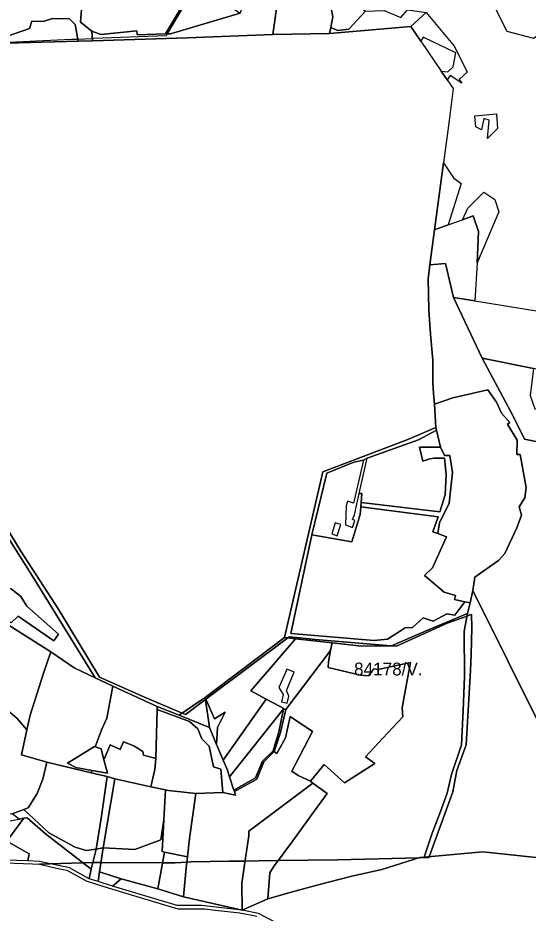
# Model space of a CAD drawing. Extents: x -477304 to -465429, y -1159113 to -1149210.
# Drawn here: x -473443 to -472845, y -1158035 to -1156987 of the extents above; entities that cross this region are included whole.
import ezdxf

# ---------------------------------------------------------------- set-up
doc = ezdxf.new("R2010")
doc.units = 0
for name, color, linetype in [('BPEJ_s', 7, 'Continuous'), ('PUPFL_s', 7, 'Continuous'), ('trav_porost_s', 7, 'Continuous')]:
    doc.layers.add(name, color=color, linetype=linetype)

msp = doc.modelspace()

# ---------------------------------------------------------------- linework, layer by layer
at = {"layer": 'BPEJ_s'}
for points in [[(-473235.59, -1156950.97), (-473268.15, -1157005.97), (-473269.43, -1157008.13), (-473354.74, -1157011.6), (-473355.91, -1157011.65), (-473372.87, -1157012.44), (-473380.09, -1157012.77), (-473470.54, -1157016.97)], [(-473235.59, -1156950.97), (-473268.15, -1157005.97), (-473269.43, -1157008.13), (-473354.74, -1157011.6), (-473355.91, -1157011.65), (-473372.87, -1157012.44), (-473380.09, -1157012.77), (-473470.54, -1157016.97)], [(-473355.11, -1157975.84), (-473350.4, -1157975.86), (-473345.69, -1157975.89), (-473273.37, -1157976.23), (-473258.91, -1157976.3), (-473245.04, -1157975.5), (-473240.32, -1157975.22), (-473195.25, -1157974.57), (-473176.78, -1157974.3), (-473161.08, -1157974.07), (-473138.03, -1157973.73), (-473068.69, -1157972.72), (-472973.04, -1157970.48), (-472961.79, -1157970.22), (-472961.44, -1157969.28), (-472933.54, -1157893.35), (-472930.79, -1157878.51), (-472928.9, -1157868.32), (-472917.81, -1157838.29), (-472912.81, -1157751.4), (-472912.26, -1157732.32), (-472911.37, -1157701.35), (-472911.73, -1157685.62), (-472914.65, -1157686.67), (-472916.89, -1157687.48), (-472940.34, -1157695.98), (-472999.69, -1157722.8), (-473006.24, -1157722.26), (-473094.8, -1157714.93), (-473112.68, -1157713.02), (-473124.83, -1157711.72), (-473126.82, -1157713.2), (-473222.82, -1157784.99), (-473223.38, -1157785.41), (-473246.75, -1157802.89), (-473250.54, -1157801.28), (-473292.16, -1157783.58), (-473347.58, -1157758.91), (-473395.13, -1157680.25), (-473439.46, -1157611.6), (-473477.01, -1157550.82)], [(-473477.01, -1157550.82), (-473439.46, -1157611.6), (-473395.13, -1157680.25), (-473347.58, -1157758.91), (-473292.16, -1157783.58), (-473250.54, -1157801.28), (-473246.75, -1157802.89), (-473223.38, -1157785.41), (-473222.82, -1157784.99), (-473126.82, -1157713.2), (-473124.83, -1157711.72), (-473112.68, -1157713.02), (-473094.8, -1157714.93), (-473006.24, -1157722.26), (-472999.69, -1157722.8), (-472940.34, -1157695.98), (-472916.89, -1157687.48), (-472914.65, -1157686.67), (-472911.73, -1157685.62), (-472911.37, -1157701.35), (-472912.26, -1157732.32), (-472912.81, -1157751.4), (-472917.81, -1157838.29), (-472928.9, -1157868.32), (-472930.79, -1157878.51), (-472933.54, -1157893.35), (-472961.44, -1157969.28), (-472961.79, -1157970.22), (-472973.04, -1157970.48), (-473068.69, -1157972.72), (-473138.03, -1157973.73), (-473161.08, -1157974.07), (-473176.78, -1157974.3), (-473195.25, -1157974.57), (-473240.32, -1157975.22), (-473245.04, -1157975.5), (-473258.91, -1157976.3), (-473273.37, -1157976.23), (-473345.69, -1157975.89), (-473350.4, -1157975.86), (-473355.11, -1157975.84), (-473417.71, -1157977.93), (-473394.11, -1157983.36), (-473385.56, -1157984.88), (-473362.92, -1157997.45), (-473351.06, -1158001.33), (-473332.04, -1158007.44), (-473255.71, -1158030.27), (-473227.06, -1158030.3), (-473223.5, -1158030.15), (-473215.26, -1158031.4), (-473183.06, -1158034.89), (-473163.09, -1158038.78)], [(-473516.22, -1157973.76), (-473490.06, -1157975.21), (-473425.71, -1157977.52), (-473417.71, -1157977.93), (-473355.11, -1157975.84)]]:
    msp.add_lwpolyline(points, dxfattribs=at)
at = {"layer": 'PUPFL_s'}
for points in [[(-473463.39, -1156869.81), (-473370.38, -1156903.75), (-473373.01, -1156909.3), (-473375.35, -1156926.64), (-473367.56, -1156950.62), (-473362.8, -1156936.46), (-473359.22, -1156937.3), (-473362.74, -1156949.76), (-473364.97, -1156957.67), (-473367.69, -1156967.32), (-473369.57, -1156992.27), (-473356.39, -1157002.65), (-473355.77, -1157014.32), (-473372.53, -1157014.45), (-473375.84, -1156995.2), (-473382.56, -1156988.47), (-473402.51, -1156987.86), (-473413.33, -1156991.54), (-473426.79, -1156991.26), (-473429.29, -1156999.54), (-473471.03, -1157013.97)], [(-472798.05, -1156979.63), (-472838.58, -1157011.51), (-472870.08, -1157003.31), (-472912.09, -1156919.14)], [(-473470.72, -1157017.46), (-473372.53, -1157014.45), (-473355.77, -1157014.32), (-473244.36, -1157010.73), (-473144.57, -1157006.56), (-473078.01, -1157005.55), (-472982.79, -1156997.22), (-472971.02, -1157014.61), (-472947.1, -1157049.52), (-472940.11, -1157059.72), (-472933.03, -1157070.05), (-472937.81, -1157107.6), (-472944.43, -1157156.91), (-472955.05, -1157235.41), (-472960.46, -1157276.43), (-472962.59, -1157292.8), (-472961.65, -1157329.48), (-472959.87, -1157357.44), (-472957.07, -1157387.8), (-472956.93, -1157414.23), (-472956.13, -1157427.07), (-472955.11, -1157439.41), (-472953.4, -1157466.62), (-472986.35, -1157480.83), (-473085.91, -1157518.62), (-473130.74, -1157712.77), (-473223.76, -1157782.88), (-473229.33, -1157786.71), (-473254, -1157803.65), (-473279.89, -1157793.4), (-473331.66, -1157769.59), (-473352.34, -1157759.89), (-473424.55, -1157642.76), (-473481.6, -1157552.99)], [(-472748.11, -1157983.18), (-472910.2, -1157657.51), (-472907.8, -1157641.96), (-472879.96, -1157622.42), (-472872.61, -1157614.2), (-472858.69, -1157584.32), (-472853.25, -1157569.51), (-472856.03, -1157559.68), (-472849.15, -1157549.29), (-472847.66, -1157536.92), (-472854.8, -1157498.59), (-472858.7, -1157498.51), (-472858.32, -1157481.71), (-472869.66, -1157462.96), (-472866.92, -1157461.13), (-472876.77, -1157449.92), (-472882.32, -1157437.12), (-472892.43, -1157422.7), (-472933.75, -1157431.92), (-472955.11, -1157439.41), (-472956.13, -1157427.07), (-472956.93, -1157414.23), (-472957.07, -1157387.8), (-472959.87, -1157357.44), (-472961.65, -1157329.48), (-472962.59, -1157292.8), (-472960.46, -1157276.43), (-472942.11, -1157274.82), (-472932.91, -1157314.49), (-472899.31, -1157385.46), (-472862.82, -1157453.39), (-472849.8, -1157480.6), (-472761.77, -1157498.29)], [(-473481.6, -1157552.99), (-473424.55, -1157642.76), (-473352.34, -1157759.89), (-473377.15, -1157748.26), (-473404.35, -1157729.29), (-473474.05, -1157685.66)], [(-473450.8, -1157695.64), (-473442.71, -1157687.72), (-473401.07, -1157716.68), (-473395.35, -1157708.63), (-473432.44, -1157676.05), (-473439.42, -1157664.48), (-473450.77, -1157655.73)]]:
    msp.add_lwpolyline(points, dxfattribs=at)
for points in [[(-473087.03, -1156930.3), (-473083.83, -1156933.1), (-473077.19, -1156969.28), (-473074.11, -1156986.06), (-473076.61, -1156998.53), (-473078.01, -1157005.55), (-473144.57, -1157006.56), (-473138.18, -1156962.14), (-473134.26, -1156956.59), (-473122.86, -1156963.44), (-473110.14, -1156950.37), (-473105.07, -1156945.16), (-473099.42, -1156948.88)], [(-473356.39, -1157002.65), (-473346.03, -1157006.89), (-473303.66, -1157002.44), (-473303.28, -1157007.09), (-473269.97, -1157006.03), (-473264.06, -1157005.84), (-473182.62, -1156981.57), (-473177.42, -1156969.45), (-473170.96, -1156963.11), (-473162.6, -1156965.55), (-473152.33, -1156950.22), (-473138.18, -1156962.14), (-473144.57, -1157006.56), (-473244.36, -1157010.73), (-473355.77, -1157014.32)], [(-473187.12, -1156978.97), (-473182.62, -1156981.57), (-473264.06, -1157005.84), (-473269.97, -1157006.03), (-473236.79, -1156950.28)], [(-473076.61, -1156998.53), (-473074.11, -1156986.06), (-473077.19, -1156969.28), (-473057.12, -1156961.5), (-473035.9, -1156979.35), (-473055.22, -1157000.48), (-473068.42, -1157002.16)], [(-472986.54, -1156978.04), (-472964.9, -1156980.85), (-472982.79, -1156997.22), (-473078.01, -1157005.55), (-473076.61, -1156998.53), (-473068.42, -1157002.16), (-473055.22, -1157000.48), (-473035.9, -1156979.35), (-473014.07, -1156978.5), (-472994.54, -1156986.71)], [(-472982.79, -1156997.22), (-472964.9, -1156980.85), (-472931.72, -1157020.89), (-472916.82, -1157050.73), (-472926.18, -1157059.46), (-472922.93, -1157063.61), (-472936.82, -1157054.62), (-472940.11, -1157059.72), (-472947.1, -1157049.52), (-472939.55, -1157050.53), (-472933.13, -1157044.69), (-472929.96, -1157028.34), (-472968.38, -1157009.83), (-472971.02, -1157014.61)], [(-473375.84, -1156995.2), (-473372.53, -1157014.45), (-473470.72, -1157017.46), (-473471.03, -1157013.97), (-473429.29, -1156999.54), (-473426.79, -1156991.26), (-473413.33, -1156991.54), (-473402.51, -1156987.86), (-473382.56, -1156988.47)], [(-472882.42, -1157099.42), (-472881.31, -1157116.65), (-472892.92, -1157128.31), (-472890.9, -1157106.84), (-472897.24, -1157105.01), (-472899.91, -1157118.46), (-472906.65, -1157114.72), (-472907.94, -1157102.09)], [(-472923.84, -1157181.05), (-472939.21, -1157229.72), (-472955.05, -1157235.41), (-472944.43, -1157156.91), (-472932.66, -1157174.47)], [(-472903.59, -1157237.25), (-472909.74, -1157219.13), (-472922.34, -1157223.66), (-472915.98, -1157210.13), (-472897.11, -1157191.18), (-472884.47, -1157200.07), (-472879.65, -1157214.18), (-472905.14, -1157274.06)], [(-472955.05, -1157235.41), (-472939.21, -1157229.72), (-472922.34, -1157223.66), (-472909.74, -1157219.13), (-472903.59, -1157237.25), (-472905.14, -1157274.06), (-472907.89, -1157318.53), (-472932.91, -1157314.49), (-472942.11, -1157274.82), (-472960.46, -1157276.43)], [(-472755.87, -1157384.62), (-472741.39, -1157417.58), (-472839.21, -1157397.68), (-472899.31, -1157385.46), (-472932.91, -1157314.49), (-472907.89, -1157318.53), (-472833.39, -1157330.57), (-472775.98, -1157340.79), (-472765.84, -1157367.33)], [(-472750.57, -1157469.01), (-472761.77, -1157498.29), (-472849.8, -1157480.6), (-472862.82, -1157453.39), (-472899.31, -1157385.46), (-472839.21, -1157397.68), (-472843.21, -1157429.38), (-472837.74, -1157445)], [(-472854.8, -1157498.59), (-472847.66, -1157536.92), (-472849.15, -1157549.29), (-472856.03, -1157559.68), (-472853.25, -1157569.51), (-472858.69, -1157584.32), (-472872.61, -1157614.2), (-472879.96, -1157622.42), (-472907.8, -1157641.96), (-472910.2, -1157657.51), (-472913.39, -1157672.24), (-472919.55, -1157670.82), (-472931.64, -1157668.05), (-472930.65, -1157663.31), (-472943.69, -1157659.44), (-472966.64, -1157640.1), (-472957.28, -1157631.03), (-472941.06, -1157594.69), (-472951.28, -1157590.84), (-472949.35, -1157578.23), (-472937.86, -1157555.38), (-472934.16, -1157519.53), (-472937.26, -1157499.77), (-472943.24, -1157499.54), (-472948.17, -1157489.67), (-472952.69, -1157469.76), (-472953.4, -1157466.62), (-472955.11, -1157439.41), (-472933.75, -1157431.92), (-472892.43, -1157422.7), (-472882.32, -1157437.12), (-472876.77, -1157449.92), (-472866.92, -1157461.13), (-472869.66, -1157462.96), (-472858.32, -1157481.71), (-472858.7, -1157498.51)], [(-472989.53, -1157701.25), (-472980.86, -1157700.96), (-472968.31, -1157689.76), (-472956.69, -1157693.69), (-472940.46, -1157684.98), (-472931.34, -1157686.4), (-472919.55, -1157670.82), (-472913.39, -1157672.24), (-472916.3, -1157684.6), (-472961.21, -1157703.45), (-473005.33, -1157722.24), (-473040.27, -1157722.96), (-473074.94, -1157718.95), (-473117.69, -1157714.22), (-473130.74, -1157712.77), (-473085.91, -1157518.62), (-472986.35, -1157480.83), (-472953.4, -1157466.62), (-472952.69, -1157469.76), (-472973.92, -1157481.06), (-473033.81, -1157502.72), (-473038.05, -1157504.96), (-473049.48, -1157507.53), (-473081.21, -1157520.21), (-473098.78, -1157592.4), (-473123.41, -1157708.01), (-473025.73, -1157716.09), (-473010.01, -1157714.52)], [(-473033.81, -1157502.72), (-472973.92, -1157481.06), (-472952.69, -1157469.76), (-472948.17, -1157489.67), (-472972.72, -1157489.8), (-472968.86, -1157506.39), (-472960.58, -1157503.6), (-472955.54, -1157502.56), (-472943.51, -1157502.58), (-472941.22, -1157521.73), (-472942.45, -1157545.47), (-472948.85, -1157565.67), (-473041.12, -1157554.41), (-473040.16, -1157544.19), (-473043.26, -1157544.16)], [(-472968.86, -1157506.39), (-472972.72, -1157489.8), (-472948.17, -1157489.67), (-472943.24, -1157499.54), (-472937.26, -1157499.77), (-472934.16, -1157519.53), (-472937.86, -1157555.38), (-472949.35, -1157578.23), (-472951.28, -1157590.84), (-472957.08, -1157588.87), (-472950.89, -1157571.33), (-473041.45, -1157559.57), (-473041.12, -1157554.41), (-472948.85, -1157565.67), (-472942.45, -1157545.47), (-472941.22, -1157521.73), (-472943.51, -1157502.58), (-472955.54, -1157502.56), (-472960.58, -1157503.6)], [(-473038.05, -1157504.96), (-473049.95, -1157555.34), (-473057.13, -1157553.19), (-473058.66, -1157558.31), (-473059.49, -1157580.81), (-473051.23, -1157583.87), (-473048.21, -1157575.73), (-473051.01, -1157574.69), (-473048.95, -1157569.13), (-473043.26, -1157544.16), (-473040.16, -1157544.19), (-473041.12, -1157554.41), (-473041.45, -1157559.57), (-473042.15, -1157568.47), (-473051.7, -1157600.72), (-473098.78, -1157592.4), (-473081.21, -1157520.21), (-473049.48, -1157507.53)], [(-473123.41, -1157708.01), (-473098.78, -1157592.4), (-473051.7, -1157600.72), (-473042.15, -1157568.47), (-473041.45, -1157559.57), (-472950.89, -1157571.33), (-472957.08, -1157588.87), (-472951.28, -1157590.84), (-472941.06, -1157594.69), (-472957.28, -1157631.03), (-472966.64, -1157640.1), (-472943.69, -1157659.44), (-472930.65, -1157663.31), (-472931.64, -1157668.05), (-472919.55, -1157670.82), (-472931.34, -1157686.4), (-472940.46, -1157684.98), (-472956.69, -1157693.69), (-472968.31, -1157689.76), (-472980.86, -1157700.96), (-472989.53, -1157701.25), (-473010.01, -1157714.52), (-473025.73, -1157716.09)], [(-473069.04, -1157593.44), (-473064.95, -1157580.29), (-473071.31, -1157578.31), (-473075.4, -1157591.46)], [(-472748.11, -1157983.18), (-472784.98, -1157975.65), (-472898.28, -1157963.38), (-472967.12, -1157969.81), (-472957.76, -1157941.65), (-472948.22, -1157916.34), (-472940.24, -1157894.98), (-472935.22, -1157873.12), (-472923.48, -1157838.43), (-472921.57, -1157798.12), (-472919.77, -1157758.15), (-472920.48, -1157705.19), (-472916.3, -1157684.6), (-472913.39, -1157672.24), (-472910.2, -1157657.51)], [(-473084.31, -1157861.49), (-473060.31, -1157882.58), (-473024.9, -1157860.29), (-473036.05, -1157852.51), (-473015.59, -1157830.5), (-472992.32, -1157805.41), (-472992.74, -1157794.83), (-472988.23, -1157769.31), (-472983.3, -1157742.07), (-473021.07, -1157750.02), (-473026.3, -1157749.36), (-473032.38, -1157757.39), (-473041.56, -1157756.6), (-473079.72, -1157747.7), (-473079.15, -1157740.97), (-473076.67, -1157727.97), (-473074.94, -1157718.95), (-473040.27, -1157722.96), (-473005.33, -1157722.24), (-472961.21, -1157703.45), (-472916.3, -1157684.6), (-472920.48, -1157705.19), (-472919.77, -1157758.15), (-472921.57, -1157798.12), (-472923.48, -1157838.43), (-472935.22, -1157873.12), (-472940.24, -1157894.98), (-472948.22, -1157916.34), (-472957.76, -1157941.65), (-472967.12, -1157969.81), (-472972.24, -1157970.23), (-473016.86, -1157984.4), (-473051.93, -1157991.88), (-473089.69, -1158001.66), (-473118.53, -1158009.69), (-473150.23, -1158018.53), (-473147.74, -1157988.14), (-473143.53, -1157981.27), (-473121.14, -1157950.6), (-473098.72, -1157919.91), (-473080.77, -1157895.26), (-473097.38, -1157883.14), (-473100.45, -1157880.9)], [(-473202.57, -1157856.27), (-473210.23, -1157837.91), (-473209.29, -1157817.9), (-473200.16, -1157799.95), (-473212.72, -1157807.77), (-473223.76, -1157782.88), (-473130.74, -1157712.77), (-473117.69, -1157714.22), (-473170.14, -1157775.08), (-473152.25, -1157784.65)], [(-473117.69, -1157714.22), (-473074.94, -1157718.95), (-473076.67, -1157727.97), (-473129.18, -1157796.86), (-473131.75, -1157796.67), (-473137.47, -1157822.97), (-473144.15, -1157845.37), (-473156.35, -1157857.32), (-473164.82, -1157876.83), (-473189.96, -1157891.27), (-473195.15, -1157875.6), (-473131.71, -1157795.64), (-473135.63, -1157793.54), (-473152.25, -1157784.65), (-473170.14, -1157775.08)], [(-472983.3, -1157742.07), (-472988.23, -1157769.31), (-472992.74, -1157794.83), (-472992.32, -1157805.41), (-473015.59, -1157830.5), (-473036.05, -1157852.51), (-473024.9, -1157860.29), (-473060.31, -1157882.58), (-473084.31, -1157861.49), (-473100.45, -1157880.9), (-473114.57, -1157874.36), (-473122.11, -1157869.17), (-473098.14, -1157822.68), (-473124.08, -1157805.09), (-473129.74, -1157830.06), (-473139.65, -1157848.59), (-473142.9, -1157846.24), (-473135.55, -1157823.71), (-473129.18, -1157796.86), (-473076.67, -1157727.97), (-473079.15, -1157740.97), (-473079.72, -1157747.7), (-473041.56, -1157756.6), (-473032.38, -1157757.39), (-473026.3, -1157749.36), (-473021.07, -1157750.02)], [(-473134.3, -1157787.93), (-473127.49, -1157789.56), (-473125.49, -1157781.14), (-473128.36, -1157774.62), (-473119.26, -1157753.27), (-473127.97, -1157749.68), (-473129.73, -1157753.7), (-473137.46, -1157771.32), (-473132.3, -1157779.52)], [(-473352.54, -1157840.46), (-473344.75, -1157819.88), (-473338.99, -1157807.23), (-473331.66, -1157769.59), (-473279.89, -1157793.4), (-473279.99, -1157796.95), (-473281.56, -1157854.34), (-473295.71, -1157850.43), (-473296.6, -1157846.27), (-473307.08, -1157839.3), (-473319.2, -1157834.79), (-473323.35, -1157843.67), (-473334.97, -1157838.39), (-473341.49, -1157854.33), (-473342.56, -1157854.11), (-473345.58, -1157842.81)], [(-473218.44, -1157818.16), (-473254, -1157803.65), (-473229.33, -1157786.71), (-473223.76, -1157782.88)], [(-473212.72, -1157807.77), (-473200.16, -1157799.95), (-473209.29, -1157817.9), (-473210.23, -1157837.91), (-473218.44, -1157818.16), (-473223.76, -1157782.88)], [(-473197.63, -1157868.12), (-473202.57, -1157856.27), (-473152.25, -1157784.65), (-473135.63, -1157793.54), (-473131.71, -1157795.64), (-473195.15, -1157875.6)], [(-473137.47, -1157822.97), (-473131.75, -1157796.67), (-473129.18, -1157796.86), (-473135.55, -1157823.71), (-473142.9, -1157846.24), (-473154.97, -1157858.28), (-473163.28, -1157878.3), (-473189.47, -1157892.75), (-473189.96, -1157891.27), (-473164.82, -1157876.83), (-473156.35, -1157857.32), (-473144.15, -1157845.37)], [(-473245.81, -1157982.27), (-473244.33, -1157969.29), (-473241.92, -1157948.11), (-473234.69, -1157895.08), (-473202.92, -1157893.95), (-473188.03, -1157897.09), (-473189.47, -1157892.75), (-473163.28, -1157878.3), (-473154.97, -1157858.28), (-473142.9, -1157846.24), (-473139.65, -1157848.59), (-473129.74, -1157830.06), (-473124.08, -1157805.09), (-473098.14, -1157822.68), (-473122.11, -1157869.17), (-473114.57, -1157874.36), (-473100.45, -1157880.9), (-473097.38, -1157883.14), (-473172.64, -1157939.36), (-473172.62, -1157944.73), (-473175.85, -1157968.36), (-473180.86, -1158000.13), (-473180.38, -1158031.66), (-473248.87, -1158016.1)], [(-473375.3, -1157864.82), (-473384.69, -1157859.6), (-473353.34, -1157840.19), (-473352.54, -1157840.46), (-473345.58, -1157842.81), (-473342.56, -1157854.11), (-473337.9, -1157871.59), (-473356.5, -1157868.22)], [(-473172.64, -1157939.36), (-473097.38, -1157883.14), (-473080.77, -1157895.26), (-473098.72, -1157919.91), (-473121.14, -1157950.6), (-473143.53, -1157981.27), (-473147.74, -1157988.14), (-473150.23, -1158018.53), (-473180.38, -1158031.66), (-473180.86, -1158000.13), (-473175.85, -1157968.36), (-473172.62, -1157944.73)], [(-473234.69, -1157895.08), (-473241.92, -1157948.11), (-473244.33, -1157969.29), (-473271.11, -1157963.88), (-473273.98, -1157963.3), (-473271.97, -1157926.08), (-473270.03, -1157890.91), (-473266.48, -1157891.6), (-473241.65, -1157894.48)], [(-473351.36, -1157960.24), (-473357.07, -1157984.01), (-473410.73, -1157942.62), (-473432.21, -1157923.68), (-473436.06, -1157924.22), (-473441.44, -1157925.15), (-473449.54, -1157919), (-473436.1, -1157913.89), (-473406.66, -1157941.43), (-473375.98, -1157958.14), (-473362.94, -1157961.86)], [(-473359.39, -1157995.26), (-473382.65, -1157982.09), (-473417.82, -1157974.67), (-473431.35, -1157974.26), (-473429.76, -1157965.84), (-473456.13, -1157951.12), (-473436.06, -1157924.22), (-473432.21, -1157923.68), (-473410.73, -1157942.62), (-473357.07, -1157984.01)], [(-473271.97, -1157926.08), (-473273.98, -1157963.3), (-473271.11, -1157963.88), (-473278.94, -1158006.7), (-473321.85, -1157995.32), (-473347.45, -1157986.8), (-473342.94, -1157958.8), (-473305.98, -1157960.9), (-473275.66, -1157949.54)], [(-473348.92, -1157998.17), (-473359.39, -1157995.26), (-473357.07, -1157984.01), (-473351.36, -1157960.24), (-473342.94, -1157958.8), (-473347.45, -1157986.8)], [(-473244.33, -1157969.29), (-473245.81, -1157982.27), (-473248.87, -1158016.1), (-473278.94, -1158006.7), (-473271.11, -1157963.88)], [(-472619.75, -1158156.36), (-472698.66, -1158293.9), (-472743.94, -1158259.93), (-472783.7, -1158250.43), (-472826.89, -1158215.87), (-472852.35, -1158194.2), (-472889.37, -1158171.51), (-472932.53, -1158154.81), (-473161.36, -1158035.7), (-473180.38, -1158031.66), (-473150.23, -1158018.53), (-473118.53, -1158009.69), (-473089.69, -1158001.66), (-473051.93, -1157991.88), (-473016.86, -1157984.4), (-472972.24, -1157970.23), (-472967.12, -1157969.81), (-472898.28, -1157963.38), (-472784.98, -1157975.65), (-472748.11, -1157983.18), (-472621.13, -1158009.33), (-472544.4, -1158025.13)], [(-473347.45, -1157986.8), (-473321.85, -1157995.32), (-473332.06, -1158003.56), (-473348.92, -1157998.17)], [(-473228.04, -1158026.23), (-473256.36, -1158026.27), (-473332.06, -1158003.56), (-473321.85, -1157995.32), (-473278.94, -1158006.7), (-473248.87, -1158016.1), (-473180.38, -1158031.66)]]:
    msp.add_lwpolyline(points, close=True, dxfattribs=at)
at = {"layer": 'trav_porost_s'}
for points in [[(-473303.66, -1157002.44), (-473346.03, -1157006.89), (-473356.39, -1157002.65), (-473369.57, -1156992.27), (-473367.69, -1156967.32), (-473364.97, -1156957.67), (-473349.12, -1156955.79), (-473340.56, -1156954.91), (-473332.42, -1156959.39), (-473319.1, -1156955.8), (-473320.71, -1156949.82), (-473290.86, -1156940.92), (-473257.52, -1156938.31), (-473236.79, -1156950.28), (-473269.97, -1157006.03), (-473303.28, -1157007.09)], [(-473459.31, -1157652.31), (-473450.77, -1157655.73), (-473439.42, -1157664.48), (-473432.44, -1157676.05), (-473395.35, -1157708.63), (-473401.07, -1157716.68), (-473442.71, -1157687.72), (-473450.8, -1157695.64), (-473494.36, -1157668.95), (-473484.91, -1157654.79), (-473473.51, -1157660.58), (-473465.68, -1157658.42)], [(-473404.35, -1157729.29), (-473412.95, -1157754.21), (-473428.44, -1157803.59), (-473432.37, -1157820.79), (-473443.82, -1157807.29), (-473454.72, -1157798.05), (-473477.26, -1157794.67), (-473491.99, -1157790.28), (-473502.05, -1157786.57), (-473519.77, -1157783.3), (-473526.79, -1157782), (-473556.67, -1157788.98), (-473562.89, -1157740.94), (-473566.57, -1157695.89), (-473566.89, -1157691.95), (-473564.38, -1157683.66), (-473557.88, -1157671.35), (-473554.47, -1157656.18), (-473474.05, -1157685.66)], [(-473352.34, -1157759.89), (-473331.66, -1157769.59), (-473338.99, -1157807.23), (-473344.75, -1157819.88), (-473352.54, -1157840.46), (-473353.34, -1157840.19), (-473384.69, -1157859.6), (-473375.3, -1157864.82), (-473356.5, -1157868.22), (-473357.32, -1157870.93), (-473409.25, -1157858.72), (-473438.82, -1157850.05), (-473432.37, -1157820.79), (-473428.44, -1157803.59), (-473412.95, -1157754.21), (-473404.35, -1157729.29), (-473377.15, -1157748.26)], [(-473519.77, -1157783.3), (-473502.05, -1157786.57), (-473491.99, -1157790.28), (-473477.26, -1157794.67), (-473454.72, -1157798.05), (-473443.82, -1157807.29), (-473432.37, -1157820.79), (-473438.82, -1157850.05), (-473409.25, -1157858.72), (-473413.94, -1157878.54), (-473420.6, -1157895.32), (-473431.05, -1157911.95), (-473436.1, -1157913.89), (-473449.54, -1157919), (-473473.74, -1157922.89)], [(-473287.47, -1157887.58), (-473282.59, -1157867.14), (-473281.56, -1157854.34), (-473279.99, -1157796.95), (-473242.03, -1157810.94), (-473232.15, -1157819.68), (-473227.67, -1157831.44), (-473219.12, -1157839.78), (-473214.08, -1157863.85), (-473205.45, -1157866.87), (-473202.92, -1157893.95), (-473234.69, -1157895.08), (-473241.65, -1157894.48), (-473266.48, -1157891.6), (-473270.03, -1157890.91)], [(-473205.45, -1157866.87), (-473214.08, -1157863.85), (-473219.12, -1157839.78), (-473227.67, -1157831.44), (-473232.15, -1157819.68), (-473242.03, -1157810.94), (-473279.99, -1157796.95), (-473279.89, -1157793.4), (-473254, -1157803.65), (-473218.44, -1157818.16), (-473210.23, -1157837.91), (-473202.57, -1157856.27), (-473197.63, -1157868.12), (-473195.15, -1157875.6), (-473189.96, -1157891.27), (-473189.47, -1157892.75), (-473188.03, -1157897.09), (-473202.92, -1157893.95)], [(-473356.5, -1157868.22), (-473337.9, -1157871.59), (-473342.56, -1157854.11), (-473341.49, -1157854.33), (-473334.97, -1157838.39), (-473323.35, -1157843.67), (-473319.2, -1157834.79), (-473307.08, -1157839.3), (-473296.6, -1157846.27), (-473295.71, -1157850.43), (-473281.56, -1157854.34), (-473282.59, -1157867.14), (-473287.47, -1157887.58), (-473329.26, -1157877.95), (-473338.62, -1157875.38), (-473357.32, -1157870.93)], [(-473344.92, -1157921.69), (-473351.36, -1157960.24), (-473362.94, -1157961.86), (-473375.98, -1157958.14), (-473406.66, -1157941.43), (-473436.1, -1157913.89), (-473431.05, -1157911.95), (-473420.6, -1157895.32), (-473413.94, -1157878.54), (-473409.25, -1157858.72), (-473357.32, -1157870.93), (-473338.62, -1157875.38)], [(-473351.36, -1157960.24), (-473344.92, -1157921.69), (-473338.62, -1157875.38), (-473329.26, -1157877.95), (-473342.94, -1157958.8)], [(-473305.98, -1157960.9), (-473342.94, -1157958.8), (-473329.26, -1157877.95), (-473287.47, -1157887.58), (-473270.03, -1157890.91), (-473271.97, -1157926.08), (-473275.66, -1157949.54)], [(-473590.59, -1157966.91), (-473568.53, -1157957.17), (-473542.72, -1157950.75), (-473492.19, -1157934.2), (-473441.44, -1157925.15), (-473436.06, -1157924.22), (-473456.13, -1157951.12), (-473429.76, -1157965.84), (-473431.35, -1157974.26), (-473456.93, -1157973.45), (-473495.46, -1157957.7), (-473512.94, -1157960.85), (-473553.62, -1157968.71)]]:
    msp.add_lwpolyline(points, close=True, dxfattribs=at)

# ---------------------------------------------------------------- texts
at = {"layer": 'BPEJ_s'}
msp.add_text('84178/V.', height=15, dxfattribs=at).set_placement((-473049.29, -1157757.04))

doc.saveas('drawing.dxf')
